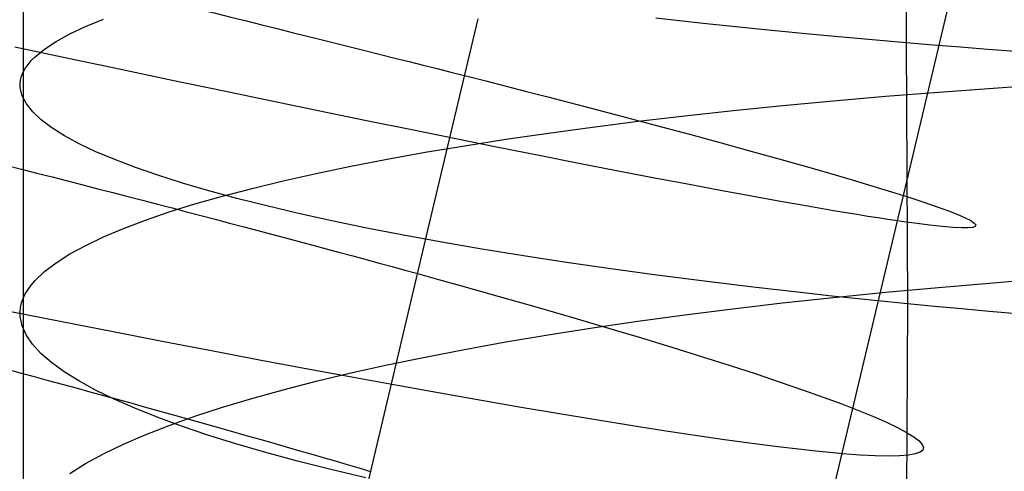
# Model space of a CAD drawing. Extents: x -383 to 1849, y -1185 to -529.
# Tile 767 of 870: x 1817 to 1824.5, y -1027.18 to -1023.74. Entities that reach past the tile are written whole.
import ezdxf

# ---------------------------------------------------------------- set-up
doc = ezdxf.new("R2010")
doc.units = 0
doc.layers.add('PREDEFINITO', color=7, linetype='CONTINUOUS')

msp = doc.modelspace()

# ---------------------------------------------------------------- linework, layer by layer
at = {"layer": 'PREDEFINITO'}
for p, q in [((1823.7553, -1021.9263, 676.1217), (1823.7562, -1023.9168, 675.9949)), ((1817.0265, -1022.4136, 662.6881), (1817.0272, -1024.1407, 662.554)), ((1823.6881, -1025.2737, 482.5485), (1824.1095, -1023.4967, 482.4608)), ((1822.2078, -1023.7682, 674.8227), (1821.8468, -1023.7281, 674.4968)), ((1817.3819, -1023.8492, 660.1614), (1817.5023, -1023.7927, 659.6908)), ((1817.5023, -1023.7927, 659.6908), (1817.6383, -1023.7369, 659.2238)), ((1820.1365, -1025.2389, 497.1077), (1820.4936, -1023.7325, 496.9954)), ((1822.5795, -1023.8072, 675.136), (1822.2078, -1023.7682, 674.8227)), ((1817.2777, -1023.9064, 660.6353), (1817.3819, -1023.8492, 660.1614)), ((1822.9616, -1023.845, 675.4361), (1822.5795, -1023.8072, 675.136)), ((1823.1565, -1023.8634, 675.581), (1822.9616, -1023.845, 675.4361)), ((1823.3539, -1023.8816, 675.7225), (1823.1565, -1023.8634, 675.581)), ((1817.3709, -1024.0357, 474.1789), (1816.9628, -1023.9489, 473.9215)), ((1817.1897, -1023.9641, 661.112), (1817.2777, -1023.9064, 660.6353)), ((1823.5538, -1023.8993, 675.8605), (1823.3539, -1023.8816, 675.7225)), ((1823.7562, -1023.9168, 675.9949), (1823.5538, -1023.8993, 675.8605)), ((1823.9609, -1023.9339, 676.1256), (1823.7562, -1023.9168, 675.9949)), ((1823.7562, -1023.9168, 675.9949), (1823.7667, -1025.9059, 675.8361)), ((1824.1681, -1023.9507, 676.2527), (1823.9609, -1023.9339, 676.1256)), ((1824.3775, -1023.9671, 676.3762), (1824.1681, -1023.9507, 676.2527)), ((1817.0892, -1024.0519, 661.8311), (1817.1185, -1024.0225, 661.5909)), ((1817.1185, -1024.0225, 661.5909), (1817.1897, -1023.9641, 661.112)), ((1824.5891, -1023.9832, 676.4959), (1824.3775, -1023.9671, 676.3762)), ((1817.0435, -1024.111, 662.3128), (1817.0642, -1024.0814, 662.0718)), ((1817.0642, -1024.0814, 662.0718), (1817.0892, -1024.0519, 661.8311)), ((1817.7712, -1024.1205, 474.4496), (1817.3709, -1024.0357, 474.1789)), ((1817.0076, -1024.2004, 663.0372), (1817.0152, -1024.1705, 662.7955)), ((1817.0152, -1024.1705, 662.7955), (1817.0272, -1024.1407, 662.554)), ((1817.0272, -1024.1407, 662.554), (1817.0269, -1025.8643, 662.3867)), ((1817.0272, -1024.1407, 662.554), (1817.0435, -1024.111, 662.3128)), ((1818.1634, -1024.2031, 474.7333), (1817.7712, -1024.1205, 474.4496)), ((1820.3907, -1024.1661, 497.1509), (1820.5512, -1024.2071, 496.9723)), ((1817.0044, -1024.2304, 663.279), (1817.0076, -1024.2004, 663.0372)), ((1817.0054, -1024.2605, 663.5209), (1817.0044, -1024.2304, 663.279)), ((1818.5469, -1024.2834, 475.0295), (1818.1634, -1024.2031, 474.7333)), ((1820.5512, -1024.2071, 496.9723), (1820.7085, -1024.2474, 496.7906)), ((1820.7085, -1024.2474, 496.7906), (1820.8627, -1024.2871, 496.6061)), ((1824.4186, -1024.2617, 650.4165), (1824.629, -1024.2477, 650.2943)), ((1817.0203, -1024.3209, 664.0045), (1817.0054, -1024.2605, 663.5209)), ((1817.052, -1024.3815, 664.4877), (1817.0203, -1024.3209, 664.0045)), ((1818.9216, -1024.3614, 475.3379), (1818.5469, -1024.2834, 475.0295)), ((1820.8627, -1024.2871, 496.6061), (1821.0137, -1024.3261, 496.4187)), ((1821.0137, -1024.3261, 496.4187), (1821.3061, -1024.4021, 496.0358)), ((1823.2019, -1024.3577, 651.2245), (1823.5985, -1024.3236, 650.9413)), ((1823.5985, -1024.3236, 650.9413), (1824.0042, -1024.2916, 650.6718)), ((1824.0042, -1024.2916, 650.6718), (1824.4186, -1024.2617, 650.4165)), ((1817.1002, -1024.4423, 664.9698), (1817.052, -1024.3815, 664.4877)), ((1819.2869, -1024.437, 475.6582), (1818.9216, -1024.3614, 475.3379)), ((1821.3061, -1024.4021, 496.0358), (1821.5855, -1024.4754, 495.6424)), ((1822.4371, -1024.4322, 651.8302), (1822.8147, -1024.3939, 651.5209)), ((1822.8147, -1024.3939, 651.5209), (1823.2019, -1024.3577, 651.2245)), ((1817.1649, -1024.5031, 665.4505), (1817.1002, -1024.4423, 664.9698)), ((1819.6424, -1024.51, 475.9898), (1819.2869, -1024.437, 475.6582)), ((1821.5855, -1024.4754, 495.6424), (1821.852, -1024.546, 495.239)), ((1821.7121, -1024.5144, 652.4853), (1822.0695, -1024.4724, 652.1518)), ((1822.0695, -1024.4724, 652.1518), (1822.4371, -1024.4322, 651.8302)), ((1817.2456, -1024.564, 665.9292), (1817.1649, -1024.5031, 665.4505)), ((1819.9878, -1024.5805, 476.3326), (1819.6424, -1024.51, 475.9898)), ((1821.3654, -1024.5583, 652.8303), (1821.7121, -1024.5144, 652.4853)), ((1821.852, -1024.546, 495.239), (1822.1053, -1024.6139, 494.8262)), ((1817.3421, -1024.6248, 666.4054), (1817.2456, -1024.564, 665.9292)), ((1817.4542, -1024.6855, 666.8788), (1817.3421, -1024.6248, 666.4054)), ((1820.3227, -1024.6484, 476.6861), (1819.9878, -1024.5805, 476.3326)), ((1820.7048, -1024.6514, 653.5526), (1821.0295, -1024.604, 653.1862)), ((1821.0295, -1024.604, 653.1862), (1821.3654, -1024.5583, 652.8303)), ((1822.1053, -1024.6139, 494.8262), (1822.3454, -1024.6789, 494.4046)), ((1817.5817, -1024.7461, 667.3487), (1817.4542, -1024.6855, 666.8788)), ((1820.0902, -1024.7511, 654.3153), (1820.3916, -1024.7005, 653.9291)), ((1820.6467, -1024.7134, 477.0498), (1820.3227, -1024.6484, 476.6861)), ((1820.3916, -1024.7005, 653.9291), (1820.7048, -1024.6514, 653.5526)), ((1822.3454, -1024.6789, 494.4046), (1822.5721, -1024.7411, 493.9746)), ((1817.7243, -1024.8064, 667.8146), (1817.5817, -1024.7461, 667.3487)), ((1819.8009, -1024.8032, 654.7105), (1820.0902, -1024.7511, 654.3153)), ((1820.9594, -1024.7757, 477.4236), (1820.6467, -1024.7134, 477.0498)), ((1821.2604, -1024.8351, 477.8069), (1820.9594, -1024.7757, 477.4236)), ((1822.5721, -1024.7411, 493.9746), (1822.7853, -1024.8004, 493.5368)), ((1817.8817, -1024.8665, 668.2762), (1817.7243, -1024.8064, 667.8146)), ((1819.524, -1024.8568, 655.1145), (1819.8009, -1024.8032, 654.7105)), ((1821.5493, -1024.8915, 478.1994), (1821.2604, -1024.8351, 477.8069)), ((1822.7853, -1024.8004, 493.5368), (1822.9849, -1024.8567, 493.0917)), ((1818.0537, -1024.9262, 668.7329), (1817.8817, -1024.8665, 668.2762)), ((1818.2401, -1024.9854, 669.1842), (1818.0537, -1024.9262, 668.7329)), ((1819.0086, -1024.9682, 655.9466), (1819.2598, -1024.9119, 655.5266)), ((1819.2598, -1024.9119, 655.5266), (1819.524, -1024.8568, 655.1145)), ((1821.8258, -1024.9448, 478.6007), (1821.5493, -1024.8915, 478.1994)), ((1822.9849, -1024.8567, 493.0917), (1823.1707, -1024.9101, 492.6399)), ((1823.1707, -1024.9101, 492.6399), (1823.3427, -1024.9605, 492.1819)), ((1818.4405, -1025.0442, 669.6297), (1818.2401, -1024.9854, 669.1842)), ((1818.7707, -1025.0259, 656.3739), (1819.0086, -1024.9682, 655.9466)), ((1822.0893, -1024.995, 479.0106), (1821.8258, -1024.9448, 478.6007)), ((1822.3397, -1025.0419, 479.4284), (1822.0893, -1024.995, 479.0106)), ((1823.3427, -1024.9605, 492.1819), (1823.5007, -1025.0079, 491.7182)), ((1818.6549, -1025.1024, 670.0689), (1818.4405, -1025.0442, 669.6297)), ((1818.5464, -1025.0847, 656.808), (1818.7707, -1025.0259, 656.3739)), ((1822.5764, -1025.0856, 479.854), (1822.3397, -1025.0419, 479.4284)), ((1823.5007, -1025.0079, 491.7182), (1823.6447, -1025.0521, 491.2494)), ((1823.6447, -1025.0521, 491.2494), (1823.7744, -1025.0932, 490.776)), ((1818.1398, -1025.2059, 657.6951), (1818.336, -1025.1448, 657.2486)), ((1818.336, -1025.1448, 657.2486), (1818.5464, -1025.0847, 656.808)), ((1818.8828, -1025.16, 670.5012), (1818.6549, -1025.1024, 670.0689)), ((1822.799, -1025.1258, 480.287), (1822.5764, -1025.0856, 479.854)), ((1823.0072, -1025.1627, 480.7268), (1822.799, -1025.1258, 480.287)), ((1823.7744, -1025.0932, 490.776), (1823.8898, -1025.1312, 490.2986)), ((1823.8898, -1025.1312, 490.2986), (1823.9907, -1025.1659, 489.8177)), ((1817.9582, -1025.2681, 658.1471), (1818.1398, -1025.2059, 657.6951)), ((1819.1241, -1025.2169, 670.9262), (1818.8828, -1025.16, 670.5012)), ((1819.3785, -1025.273, 671.3434), (1819.1241, -1025.2169, 670.9262)), ((1823.2007, -1025.1959, 481.1733), (1823.0072, -1025.1627, 480.7268)), ((1823.3789, -1025.2256, 481.626), (1823.2007, -1025.1959, 481.1733)), ((1823.4621, -1025.239, 481.8545), (1823.3789, -1025.2256, 481.626)), ((1823.9907, -1025.1659, 489.8177), (1824.077, -1025.1974, 489.3338)), ((1824.077, -1025.1974, 489.3338), (1824.1487, -1025.2255, 488.8475)), ((1824.1487, -1025.2255, 488.8475), (1824.2055, -1025.2504, 488.3593)), ((1817.7914, -1025.3312, 658.6041), (1817.9582, -1025.2681, 658.1471)), ((1819.6458, -1025.3284, 671.7523), (1819.3785, -1025.273, 671.3434)), ((1819.7795, -1026.742, 497.2482), (1820.1365, -1025.2389, 497.1077)), ((1822.8467, -1028.8208, 482.8267), (1823.6881, -1025.2737, 482.5485)), ((1823.5415, -1025.2515, 482.0845), (1823.4621, -1025.239, 481.8545)), ((1823.6168, -1025.2631, 482.3158), (1823.5415, -1025.2515, 482.0845)), ((1823.6881, -1025.2737, 482.5485), (1823.6168, -1025.2631, 482.3158)), ((1823.7553, -1025.2834, 482.7824), (1823.6881, -1025.2737, 482.5485)), ((1823.8184, -1025.292, 483.0175), (1823.7553, -1025.2834, 482.7824)), ((1823.8775, -1025.2998, 483.2538), (1823.8184, -1025.292, 483.0175)), ((1823.9325, -1025.3066, 483.4911), (1823.8775, -1025.2998, 483.2538)), ((1824.0304, -1025.3173, 483.9688), (1823.9325, -1025.3066, 483.4911)), ((1824.2055, -1025.2504, 488.3593), (1824.2474, -1025.2719, 487.8697)), ((1824.2474, -1025.2719, 487.8697), (1824.2742, -1025.2899, 487.3793)), ((1824.2742, -1025.2899, 487.3793), (1824.2859, -1025.3045, 486.8887)), ((1824.2859, -1025.3045, 486.8887), (1824.2823, -1025.3156, 486.3982)), ((1817.6397, -1025.3953, 659.0657), (1817.7914, -1025.3312, 658.6041)), ((1819.9257, -1025.3829, 672.1524), (1819.6458, -1025.3284, 671.7523)), ((1824.1124, -1025.3243, 484.4498), (1824.0304, -1025.3173, 483.9688)), ((1824.1784, -1025.3276, 484.9339), (1824.1124, -1025.3243, 484.4498)), ((1824.2286, -1025.3272, 485.4203), (1824.1784, -1025.3276, 484.9339)), ((1824.2632, -1025.3232, 485.9086), (1824.2286, -1025.3272, 485.4203)), ((1824.2823, -1025.3156, 486.3982), (1824.2632, -1025.3232, 485.9086)), ((1817.5034, -1025.4602, 659.5314), (1817.6397, -1025.3953, 659.0657)), ((1820.218, -1025.4364, 672.5433), (1819.9257, -1025.3829, 672.1524)), ((1820.5224, -1025.4889, 672.9245), (1820.218, -1025.4364, 672.5433)), ((1817.2784, -1025.5924, 660.4734), (1817.3829, -1025.5259, 660.0008)), ((1817.3829, -1025.5259, 660.0008), (1817.5034, -1025.4602, 659.5314)), ((1820.8387, -1025.5404, 673.2954), (1820.5224, -1025.4889, 672.9245)), ((1817.1903, -1025.6595, 660.9487), (1817.2784, -1025.5924, 660.4734)), ((1821.1666, -1025.5907, 673.6556), (1820.8387, -1025.5404, 673.2954)), ((1821.5059, -1025.6399, 674.0046), (1821.1666, -1025.5907, 673.6556)), ((1817.1188, -1025.7273, 661.4264), (1817.1903, -1025.6595, 660.9487)), ((1820.0328, -1025.6759, 497.2645), (1820.1926, -1025.7201, 497.0861)), ((1821.8563, -1025.6877, 674.3419), (1821.5059, -1025.6399, 674.0046)), ((1817.0893, -1025.7613, 661.6659), (1817.1188, -1025.7273, 661.4264)), ((1820.1926, -1025.7201, 497.0861), (1820.3492, -1025.7637, 496.9047)), ((1822.2176, -1025.7343, 674.667), (1821.8563, -1025.6877, 674.3419)), ((1822.5895, -1025.7794, 674.9795), (1822.2176, -1025.7343, 674.667)), ((1824.0028, -1025.7802, 650.5044), (1824.4172, -1025.7453, 650.2498)), ((1824.4172, -1025.7453, 650.2498), (1824.6276, -1025.7289, 650.1279)), ((1817.0269, -1025.8643, 662.3867), (1817.0434, -1025.8299, 662.1461)), ((1817.0434, -1025.8299, 662.1461), (1817.0642, -1025.7956, 661.9058)), ((1817.0642, -1025.7956, 661.9058), (1817.0893, -1025.7613, 661.6659)), ((1820.3492, -1025.7637, 496.9047), (1820.5027, -1025.8068, 496.7204)), ((1820.5027, -1025.8068, 496.7204), (1820.653, -1025.8492, 496.5334)), ((1822.9719, -1025.8231, 675.2788), (1822.5895, -1025.7794, 674.9795)), ((1823.1669, -1025.8444, 675.4234), (1822.9719, -1025.8231, 675.2788)), ((1823.2006, -1025.8572, 651.0555), (1823.5972, -1025.8175, 650.7731)), ((1823.5972, -1025.8175, 650.7731), (1824.0028, -1025.7802, 650.5044)), ((1817.007, -1025.9336, 662.8684), (1817.0148, -1025.8989, 662.6275)), ((1817.0148, -1025.8989, 662.6275), (1817.0269, -1025.8643, 662.3867)), ((1817.0269, -1025.8643, 662.3867), (1817.0271, -1027.5832, 662.1842)), ((1820.653, -1025.8492, 496.5334), (1820.9439, -1025.9322, 496.151)), ((1822.4358, -1025.9435, 651.6595), (1822.8133, -1025.8992, 651.3511)), ((1822.8133, -1025.8992, 651.3511), (1823.2006, -1025.8572, 651.0555)), ((1823.3643, -1025.8653, 675.5645), (1823.1669, -1025.8444, 675.4234)), ((1823.5643, -1025.8858, 675.7021), (1823.3643, -1025.8653, 675.5645)), ((1823.7667, -1025.9059, 675.8361), (1823.5643, -1025.8858, 675.7021)), ((1823.7667, -1025.9059, 675.8361), (1823.756, -1027.8899, 675.6244)), ((1823.9715, -1025.9255, 675.9664), (1823.7667, -1025.9059, 675.8361)), ((1817.3205, -1026.0429, 474.5891), (1816.9194, -1025.9632, 474.3181)), ((1817.0036, -1025.9683, 663.1095), (1817.007, -1025.9336, 662.8684)), ((1817.0045, -1026.0031, 663.3506), (1817.0036, -1025.9683, 663.1095)), ((1820.9439, -1025.9322, 496.151), (1821.2219, -1026.0127, 495.7582)), ((1822.0682, -1025.99, 651.9802), (1822.4358, -1025.9435, 651.6595)), ((1824.1787, -1025.9448, 676.0931), (1823.9715, -1025.9255, 675.9664)), ((1824.3881, -1025.9637, 676.2162), (1824.1787, -1025.9448, 676.0931)), ((1824.5997, -1025.9821, 676.3355), (1824.3881, -1025.9637, 676.2162)), ((1817.019, -1026.073, 663.8328), (1817.0045, -1026.0031, 663.3506)), ((1817.7135, -1026.1202, 474.8731), (1817.3205, -1026.0429, 474.5891)), ((1821.2219, -1026.0127, 495.7582), (1821.4869, -1026.0906, 495.3555)), ((1821.3642, -1026.0893, 652.6566), (1821.7109, -1026.0386, 652.3127)), ((1821.7109, -1026.0386, 652.3127), (1822.0682, -1025.99, 651.9802)), ((1817.0503, -1026.1431, 664.3144), (1817.019, -1026.073, 663.8328)), ((1818.0981, -1026.195, 475.1695), (1817.7135, -1026.1202, 474.8731)), ((1821.0284, -1026.142, 653.0115), (1821.3642, -1026.0893, 652.6566)), ((1821.4869, -1026.0906, 495.3555), (1821.7387, -1026.166, 494.9434)), ((1817.0982, -1026.2133, 664.795), (1817.0503, -1026.1431, 664.3144)), ((1818.4737, -1026.2673, 475.4781), (1818.0981, -1026.195, 475.1695)), ((1820.3906, -1026.253, 653.7523), (1820.7037, -1026.1966, 653.3769)), ((1820.7037, -1026.1966, 653.3769), (1821.0284, -1026.142, 653.0115)), ((1821.7387, -1026.166, 494.9434), (1821.9772, -1026.2387, 494.5224)), ((1817.1624, -1026.2835, 665.2742), (1817.0982, -1026.2133, 664.795)), ((1818.8402, -1026.3369, 475.7985), (1818.4737, -1026.2673, 475.4781)), ((1820.0892, -1026.3112, 654.1373), (1820.3906, -1026.253, 653.7523)), ((1821.9772, -1026.2387, 494.5224), (1822.2023, -1026.3087, 494.0931)), ((1817.2427, -1026.3538, 665.7513), (1817.1624, -1026.2835, 665.2742)), ((1817.3388, -1026.4239, 666.226), (1817.2427, -1026.3538, 665.7513)), ((1819.1969, -1026.4039, 476.1303), (1818.8402, -1026.3369, 475.7985)), ((1819.7999, -1026.3711, 654.5314), (1820.0892, -1026.3112, 654.1373)), ((1822.2023, -1026.3087, 494.0931), (1822.4138, -1026.376, 493.656)), ((1817.4505, -1026.494, 666.6977), (1817.3388, -1026.4239, 666.226)), ((1819.5436, -1026.4681, 476.4731), (1819.1969, -1026.4039, 476.1303)), ((1819.5231, -1026.4327, 654.9341), (1819.7999, -1026.3711, 654.5314)), ((1822.4138, -1026.376, 493.656), (1822.6117, -1026.4404, 493.2117)), ((1817.5776, -1026.5637, 667.166), (1817.4505, -1026.494, 666.6977)), ((1819.0078, -1026.5604, 655.7638), (1819.2589, -1026.4958, 655.3451)), ((1819.2589, -1026.4958, 655.3451), (1819.5231, -1026.4327, 654.9341)), ((1819.8799, -1026.5294, 476.8265), (1819.5436, -1026.4681, 476.4731)), ((1822.6117, -1026.4404, 493.2117), (1822.7959, -1026.502, 492.7606)), ((1822.7959, -1026.502, 492.7606), (1822.9661, -1026.5607, 492.3033)), ((1817.7197, -1026.6332, 667.6304), (1817.5776, -1026.5637, 667.166)), ((1818.7699, -1026.6264, 656.1898), (1819.0078, -1026.5604, 655.7638)), ((1820.2053, -1026.5878, 477.1902), (1819.8799, -1026.5294, 476.8265)), ((1822.9661, -1026.5607, 492.3033), (1823.1223, -1026.6165, 491.8404)), ((1817.8767, -1026.7023, 668.0905), (1817.7197, -1026.6332, 667.6304)), ((1818.5457, -1026.6938, 656.6226), (1818.7699, -1026.6264, 656.1898)), ((1820.5195, -1026.6432, 477.5637), (1820.2053, -1026.5878, 477.1902)), ((1820.822, -1026.6956, 477.9468), (1820.5195, -1026.6432, 477.5637)), ((1823.1223, -1026.6165, 491.8404), (1823.2644, -1026.6692, 491.3724)), ((1818.0483, -1026.7709, 668.5456), (1817.8767, -1026.7023, 668.0905)), ((1818.3354, -1026.7625, 657.0618), (1818.5457, -1026.6938, 656.6226)), ((1821.1126, -1026.7448, 478.3391), (1820.822, -1026.6956, 477.9468)), ((1823.2644, -1026.6692, 491.3724), (1823.3923, -1026.7189, 490.8998)), ((1823.3923, -1026.7189, 490.8998), (1823.5058, -1026.7656, 490.4231)), ((1818.2343, -1026.839, 668.9954), (1818.0483, -1026.7709, 668.5456)), ((1818.1393, -1026.8324, 657.507), (1818.3354, -1026.7625, 657.0618)), ((1819.4236, -1028.2431, 497.4188), (1819.7795, -1026.742, 497.2482)), ((1821.3907, -1026.7908, 478.7401), (1821.1126, -1026.7448, 478.3391)), ((1821.656, -1026.8335, 479.1495), (1821.3907, -1026.7908, 478.7401)), ((1823.5058, -1026.7656, 490.4231), (1823.6048, -1026.809, 489.9429)), ((1817.9577, -1026.9035, 657.9576), (1818.1393, -1026.8324, 657.507)), ((1818.4343, -1026.9065, 669.4393), (1818.2343, -1026.839, 668.9954)), ((1821.9081, -1026.8729, 479.5669), (1821.656, -1026.8335, 479.1495)), ((1822.1466, -1026.9088, 479.992), (1821.9081, -1026.8729, 479.5669)), ((1823.6048, -1026.809, 489.9429), (1823.6892, -1026.8492, 489.4598)), ((1823.6892, -1026.8492, 489.4598), (1823.7589, -1026.8862, 488.9742)), ((1817.791, -1026.9756, 658.4133), (1817.9577, -1026.9035, 657.9576)), ((1818.6482, -1026.9733, 669.8769), (1818.4343, -1026.9065, 669.4393)), ((1822.3712, -1026.9412, 480.4243), (1822.1466, -1026.9088, 479.992)), ((1822.5813, -1026.9701, 480.8635), (1822.3712, -1026.9412, 480.4243)), ((1823.7589, -1026.8862, 488.9742), (1823.8137, -1026.9199, 488.4867)), ((1823.8137, -1026.9199, 488.4867), (1823.8536, -1026.9503, 487.9978)), ((1823.8536, -1026.9503, 487.9978), (1823.8784, -1026.9772, 487.508)), ((1817.6393, -1027.0488, 658.8734), (1817.791, -1026.9756, 658.4133)), ((1818.8758, -1027.0394, 670.3077), (1818.6482, -1026.9733, 669.8769)), ((1822.7767, -1026.9953, 481.3092), (1822.5813, -1026.9701, 480.8635)), ((1822.9569, -1027.0167, 481.7611), (1822.7767, -1026.9953, 481.3092)), ((1823.0412, -1027.0261, 481.9892), (1822.9569, -1027.0167, 481.7611)), ((1823.1216, -1027.0344, 482.2188), (1823.0412, -1027.0261, 481.9892)), ((1823.8822, -1027.0207, 486.5282), (1823.861, -1027.0371, 486.0391)), ((1823.8784, -1026.9772, 487.508), (1823.888, -1027.0007, 487.018)), ((1823.888, -1027.0007, 487.018), (1823.8822, -1027.0207, 486.5282)), ((1817.5032, -1027.1229, 659.3377), (1817.6393, -1027.0488, 658.8734)), ((1819.1167, -1027.1046, 670.7312), (1818.8758, -1027.0394, 670.3077)), ((1819.3707, -1027.1689, 671.147), (1819.1167, -1027.1046, 670.7312)), ((1823.198, -1027.0418, 482.4496), (1823.1216, -1027.0344, 482.2188)), ((1823.2703, -1027.0482, 482.6818), (1823.198, -1027.0418, 482.4496)), ((1823.3387, -1027.0536, 482.9156), (1823.2703, -1027.0482, 482.6818)), ((1823.4029, -1027.0581, 483.1506), (1823.3387, -1027.0536, 482.9156)), ((1823.4631, -1027.0616, 483.3867), (1823.4029, -1027.0581, 483.1506)), ((1823.5193, -1027.0641, 483.6239), (1823.4631, -1027.0616, 483.3867)), ((1823.6195, -1027.0662, 484.1011), (1823.5193, -1027.0641, 483.6239)), ((1823.7036, -1027.0645, 484.5818), (1823.6195, -1027.0662, 484.1011)), ((1823.7719, -1027.059, 485.0654), (1823.7036, -1027.0645, 484.5818)), ((1823.8243, -1027.0499, 485.5513), (1823.7719, -1027.059, 485.0654)), ((1823.861, -1027.0371, 486.0391), (1823.8243, -1027.0499, 485.5513)), ((1817.3827, -1027.1978, 659.8057), (1817.5032, -1027.1229, 659.3377)), ((1819.6377, -1027.2323, 671.5545), (1819.3707, -1027.1689, 671.147))]:
    msp.add_line(p, q, dxfattribs=at)
at = {"layer": 'PREDEFINITO', "extrusion": (0.222352, 0.974678, -0.023702)}
msp.add_arc((-1991.5996, 472.3179, -605.2486), 15.2806, 99.36302, 135.95529, dxfattribs=at)
at = {"layer": 'PREDEFINITO', "extrusion": (0.222308, 0.974059, -0.042289)}
msp.add_arc((-1991.6714, 461.0704, -615.4893), 15.2353, 101.63823, 135.9792, dxfattribs=at)
at = {"layer": 'PREDEFINITO', "extrusion": (0.221986, 0.973136, -0.061068)}
msp.add_arc((-1991.6429, 449.5348, -626.0217), 15.1384, 103.8996, 136.08412, dxfattribs=at)
at = {"layer": 'PREDEFINITO', "extrusion": (0.221755, 0.971847, -0.079618)}
msp.add_arc((-1991.7072, 437.9263, -635.8997), 15.0717, 106.1899, 136.12458, dxfattribs=at)

doc.saveas('drawing.dxf')
